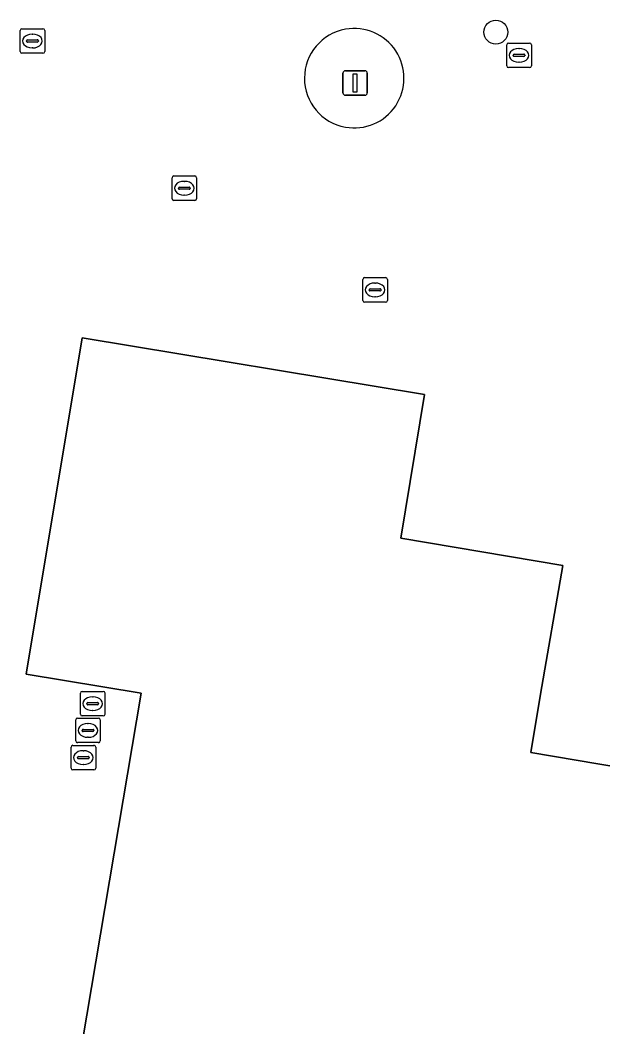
# Model space of a CAD drawing. Extents: x 161258 to 161838, y 380833 to 381727.
# Drawn here: x 161387.54 to 161411.27, y 380962.44 to 381003.45 of the extents above; entities that cross this region are included whole.
import ezdxf

# ---------------------------------------------------------------- set-up
doc = ezdxf.new("R2010")
doc.units = 0
for name, color, linetype in [('IMGEO_Boom', 7, 'Continuous'), ('IMGEO_Erf', 7, 'Continuous'), ('IMGEO_Groenvoorziening', 7, 'Continuous'), ('IMGEO_Kolk', 7, 'Continuous'), ('IMGEO_Lichtmast', 7, 'Continuous'), ('IMGEO_Pand', 7, 'Continuous'), ('IMGEO_Rioolput', 7, 'Continuous')]:
    doc.layers.add(name, color=color, linetype=linetype)

msp = doc.modelspace()

# ---------------------------------------------------------------- linework, layer by layer
at = {"layer": 'IMGEO_Boom'}
msp.add_circle((161406.909, 381002.965), 0.489, dxfattribs=at)
at = {"layer": 'IMGEO_Erf'}
msp.add_lwpolyline([(161389.88, 380960.747), (161392.47, 380976.028), (161387.789, 380976.805), (161390.066, 380990.517), (161404.005, 380988.203), (161403.034, 380982.351), (161409.634, 380981.232), (161408.729, 380975.987), (161408.328, 380973.621), (161419.413, 380971.739)], dxfattribs=at)
for centre, start, end in [((161401.143, 381001.087), 259.6997, 100.0416), ((161401.141, 381001.087), 99.968, 259.7733)]:
    msp.add_arc(centre, 2.025, start, end, dxfattribs=at)
at = {"layer": 'IMGEO_Groenvoorziening'}
for centre, start, end in [((161401.143, 381001.087), 259.6997, 100.0416), ((161401.141, 381001.087), 99.968, 259.7733)]:
    msp.add_arc(centre, 2.025, start, end, dxfattribs=at)
at = {"layer": 'IMGEO_Kolk'}
for p, q in [((161387.612, 381003.103), (161388.464, 381003.103)), ((161387.537, 381002.177), (161387.537, 381003.029)), ((161388.025, 381002.883), (161388.05, 381002.883)), ((161388.538, 381003.029), (161388.538, 381002.177)), ((161387.796, 381002.597), (161387.796, 381002.609)), ((161388.234, 381002.56), (161387.836, 381002.56)), ((161387.839, 381002.646), (161388.237, 381002.646)), ((161388.048, 381002.323), (161388.023, 381002.323)), ((161388.28, 381002.609), (161388.28, 381002.597)), ((161407.354, 381001.595), (161407.354, 381002.447)), ((161407.429, 381002.521), (161408.281, 381002.521)), ((161407.842, 381002.301), (161407.867, 381002.301)), ((161408.355, 381002.447), (161408.355, 381001.595)), ((161388.464, 381002.103), (161387.612, 381002.103)), ((161407.613, 381002.015), (161407.613, 381002.027)), ((161408.051, 381001.978), (161407.653, 381001.978)), ((161407.656, 381002.064), (161408.054, 381002.064)), ((161408.097, 381002.027), (161408.097, 381002.015)), ((161408.281, 381001.521), (161407.429, 381001.521)), ((161407.865, 381001.741), (161407.84, 381001.741)), ((161393.723, 380996.18), (161393.723, 380997.032)), ((161393.798, 380997.106), (161394.65, 380997.106)), ((161394.724, 380997.032), (161394.724, 380996.18)), ((161393.982, 380996.6), (161393.982, 380996.612)), ((161394.42, 380996.563), (161394.022, 380996.563)), ((161394.025, 380996.649), (161394.423, 380996.649)), ((161394.211, 380996.886), (161394.236, 380996.886)), ((161394.466, 380996.612), (161394.466, 380996.6)), ((161394.234, 380996.326), (161394.209, 380996.326)), ((161394.65, 380996.106), (161393.798, 380996.106)), ((161401.492, 380992.036), (161401.492, 380992.888)), ((161401.567, 380992.962), (161402.419, 380992.962)), ((161402.493, 380992.888), (161402.493, 380992.036)), ((161401.751, 380992.456), (161401.751, 380992.468)), ((161401.794, 380992.505), (161402.192, 380992.505)), ((161401.98, 380992.742), (161402.005, 380992.742)), ((161402.235, 380992.468), (161402.235, 380992.456)), ((161402.189, 380992.419), (161401.791, 380992.419)), ((161402.003, 380992.182), (161401.978, 380992.182)), ((161402.419, 380991.962), (161401.567, 380991.962))]:
    msp.add_line(p, q, dxfattribs=at)
for points in [[(161387.612, 381003.103), (161388.464, 381003.103)], [(161387.537, 381002.177), (161387.537, 381003.029)], [(161388.538, 381003.029), (161388.538, 381002.177)], [(161407.354, 381001.595), (161407.354, 381002.447)], [(161407.429, 381002.521), (161408.281, 381002.521)], [(161408.355, 381002.447), (161408.355, 381001.595)], [(161388.464, 381002.103), (161387.612, 381002.103)], [(161408.281, 381001.521), (161407.429, 381001.521)], [(161393.723, 380996.18), (161393.723, 380997.032)], [(161393.798, 380997.106), (161394.65, 380997.106)], [(161394.724, 380997.032), (161394.724, 380996.18)], [(161394.65, 380996.106), (161393.798, 380996.106)], [(161401.492, 380992.036), (161401.492, 380992.888)], [(161401.567, 380992.962), (161402.419, 380992.962)], [(161402.493, 380992.888), (161402.493, 380992.036)], [(161402.419, 380991.962), (161401.567, 380991.962)]]:
    msp.add_lwpolyline(points, dxfattribs=at)
for centre, radius, start, end in [((161387.614, 381003.027), 0.0765, 91.552, 178.448), ((161387.614, 381003.027), 0.0765, 91.552, 178.448), ((161388.462, 381003.027), 0.0765, 1.552, 88.448), ((161388.462, 381003.027), 0.0765, 1.552, 88.448), ((161387.836, 381002.606), 0.0403, 85.8775, 175.7526), ((161387.833, 381002.596), 0.0366, 178.938, 274.7102), ((161388.237, 381002.603), 0.043, 264.8664, 352.4533), ((161388.241, 381002.608), 0.0386, 1.7309, 96.639), ((161407.431, 381002.445), 0.0765, 91.552, 178.448), ((161407.431, 381002.445), 0.0765, 91.552, 178.448), ((161408.279, 381002.445), 0.0765, 1.552, 88.448), ((161408.279, 381002.445), 0.0765, 1.552, 88.448), ((161387.614, 381002.179), 0.0765, 181.552, 268.448), ((161387.614, 381002.179), 0.0765, 181.552, 268.448), ((161388.462, 381002.179), 0.0765, 271.552, 358.448), ((161388.462, 381002.179), 0.0765, 271.552, 358.448), ((161407.653, 381002.024), 0.0403, 85.8775, 175.7526), ((161407.65, 381002.014), 0.0366, 178.938, 274.7102), ((161408.054, 381002.021), 0.043, 264.8664, 352.4533), ((161408.058, 381002.026), 0.0386, 1.7309, 96.639), ((161407.431, 381001.597), 0.0765, 181.552, 268.448), ((161407.431, 381001.597), 0.0765, 181.552, 268.448), ((161408.279, 381001.597), 0.0765, 271.552, 358.448), ((161408.279, 381001.597), 0.0765, 271.552, 358.448), ((161393.8, 380997.03), 0.0765, 91.552, 178.448), ((161393.8, 380997.03), 0.0765, 91.552, 178.448), ((161394.648, 380997.03), 0.0765, 1.552, 88.448), ((161394.648, 380997.03), 0.0765, 1.552, 88.448), ((161394.022, 380996.609), 0.0403, 85.8775, 175.7526), ((161394.019, 380996.599), 0.0366, 178.938, 274.7102), ((161394.423, 380996.606), 0.043, 264.8664, 352.4533), ((161394.427, 380996.611), 0.0386, 1.7309, 96.639), ((161393.8, 380996.182), 0.0765, 181.552, 268.448), ((161393.8, 380996.182), 0.0765, 181.552, 268.448), ((161394.648, 380996.182), 0.0765, 271.552, 358.448), ((161394.648, 380996.182), 0.0765, 271.552, 358.448), ((161401.569, 380992.886), 0.0765, 91.552, 178.448), ((161401.569, 380992.886), 0.0765, 91.552, 178.448), ((161402.417, 380992.886), 0.0765, 1.552, 88.448), ((161402.417, 380992.886), 0.0765, 1.552, 88.448), ((161401.791, 380992.465), 0.0403, 85.8775, 175.7526), ((161401.788, 380992.455), 0.0366, 178.938, 274.7102), ((161402.192, 380992.462), 0.043, 264.8664, 352.4533), ((161402.196, 380992.467), 0.0386, 1.7309, 96.639), ((161401.569, 380992.038), 0.0765, 181.552, 268.448), ((161401.569, 380992.038), 0.0765, 181.552, 268.448), ((161402.417, 380992.038), 0.0765, 271.552, 358.448), ((161402.417, 380992.038), 0.0765, 271.552, 358.448)]:
    msp.add_arc(centre, radius, start, end, dxfattribs=at)
for centre, major_axis, ratio, start_param, end_param in [((161388.024, 381002.603), (-0.387, 0.002), 0.722429, 4.712389, 7.853982), ((161388.049, 381002.603), (-0.39, 0.002), 0.717154, 1.570796, 4.712389), ((161407.841, 381002.021), (-0.387, 0.002), 0.722429, 4.712389, 7.853982), ((161407.866, 381002.021), (-0.39, 0.002), 0.717154, 1.570796, 4.712389), ((161394.21, 380996.606), (-0.387, 0.002), 0.722429, 4.712389, 7.853982), ((161394.235, 380996.606), (-0.39, 0.002), 0.717154, 1.570796, 4.712389), ((161401.979, 380992.462), (-0.387, 0.002), 0.722429, 4.712389, 7.853982), ((161402.004, 380992.462), (-0.39, 0.002), 0.717154, 1.570796, 4.712389)]:
    msp.add_ellipse(centre, major_axis=major_axis, ratio=ratio, start_param=start_param, end_param=end_param, dxfattribs=at)
at = {"layer": 'IMGEO_Lichtmast'}
for p, q in [((161400.684, 381000.494), (161400.684, 381001.294)), ((161400.684, 381001.294), (161400.684, 381000.494)), ((161400.784, 381001.394), (161401.574, 381001.394)), ((161401.574, 381001.394), (161400.784, 381001.394)), ((161401.674, 381001.294), (161401.674, 381000.494)), ((161401.674, 381000.494), (161401.674, 381001.294)), ((161401.574, 381000.394), (161400.784, 381000.394)), ((161400.784, 381000.394), (161401.574, 381000.394))]:
    msp.add_line(p, q, dxfattribs=at)
msp.add_lwpolyline([(161401.104, 381001.269), (161401.254, 381001.269), (161401.254, 381000.519), (161401.104, 381000.519), (161401.104, 381001.269)], dxfattribs=at)
for centre, start, end in [((161400.784, 381001.294), 90, 180), ((161400.784, 381001.294), 90, 180), ((161401.574, 381001.294), 0, 90), ((161401.574, 381001.294), 360, 90), ((161400.784, 381000.494), 180, 270), ((161400.784, 381000.494), 180, 270), ((161401.574, 381000.494), 270, 0), ((161401.574, 381000.494), 270, 0)]:
    msp.add_arc(centre, 0.1, start, end, dxfattribs=at)
at = {"layer": 'IMGEO_Pand'}
msp.add_lwpolyline([(161419.413, 380971.739), (161408.328, 380973.621), (161408.729, 380975.987), (161409.634, 380981.232), (161403.034, 380982.351), (161404.005, 380988.203), (161390.066, 380990.517), (161387.789, 380976.805), (161392.47, 380976.028), (161389.88, 380960.747)], dxfattribs=at)
at = {"layer": 'IMGEO_Rioolput'}
for p, q in [((161389.992, 380975.179), (161389.992, 380976.031)), ((161390.067, 380976.105), (161390.919, 380976.105)), ((161390.993, 380976.031), (161390.993, 380975.179)), ((161390.251, 380975.599), (161390.251, 380975.611)), ((161390.294, 380975.648), (161390.692, 380975.648)), ((161390.48, 380975.885), (161390.505, 380975.885)), ((161390.735, 380975.611), (161390.735, 380975.599)), ((161390.689, 380975.562), (161390.291, 380975.562)), ((161390.503, 380975.325), (161390.478, 380975.325)), ((161389.799, 380974.091), (161389.799, 380974.943)), ((161389.874, 380975.017), (161390.726, 380975.017)), ((161390.919, 380975.105), (161390.067, 380975.105)), ((161390.287, 380974.797), (161390.312, 380974.797)), ((161390.8, 380974.943), (161390.8, 380974.091)), ((161390.058, 380974.511), (161390.058, 380974.523)), ((161390.496, 380974.474), (161390.098, 380974.474)), ((161390.101, 380974.56), (161390.499, 380974.56)), ((161390.542, 380974.523), (161390.542, 380974.511)), ((161390.726, 380974.017), (161389.874, 380974.017)), ((161390.31, 380974.237), (161390.285, 380974.237)), ((161389.612, 380972.982), (161389.612, 380973.834)), ((161389.687, 380973.908), (161390.539, 380973.908)), ((161390.1, 380973.688), (161390.125, 380973.688)), ((161390.613, 380973.834), (161390.613, 380972.982)), ((161389.871, 380973.402), (161389.871, 380973.414)), ((161390.309, 380973.365), (161389.911, 380973.365)), ((161389.914, 380973.451), (161390.312, 380973.451)), ((161390.355, 380973.414), (161390.355, 380973.402)), ((161390.539, 380972.908), (161389.687, 380972.908)), ((161390.123, 380973.128), (161390.098, 380973.128))]:
    msp.add_line(p, q, dxfattribs=at)
for points in [[(161389.992, 380975.179), (161389.992, 380976.031)], [(161390.067, 380976.105), (161390.919, 380976.105)], [(161390.993, 380976.031), (161390.993, 380975.179)], [(161389.799, 380974.091), (161389.799, 380974.943)], [(161389.874, 380975.017), (161390.726, 380975.017)], [(161390.919, 380975.105), (161390.067, 380975.105)], [(161390.8, 380974.943), (161390.8, 380974.091)], [(161390.726, 380974.017), (161389.874, 380974.017)], [(161389.612, 380972.982), (161389.612, 380973.834)], [(161389.687, 380973.908), (161390.539, 380973.908)], [(161390.613, 380973.834), (161390.613, 380972.982)], [(161390.539, 380972.908), (161389.687, 380972.908)]]:
    msp.add_lwpolyline(points, dxfattribs=at)
for centre, radius, start, end in [((161390.069, 380976.029), 0.0765, 91.552, 178.448), ((161390.069, 380976.029), 0.0765, 91.552, 178.448), ((161390.917, 380976.029), 0.0765, 1.552, 88.448), ((161390.917, 380976.029), 0.0765, 1.552, 88.448), ((161390.291, 380975.608), 0.0403, 85.8775, 175.7526), ((161390.696, 380975.61), 0.0386, 1.7309, 96.639), ((161390.288, 380975.598), 0.0366, 178.938, 274.7102), ((161390.692, 380975.605), 0.043, 264.8664, 352.4533), ((161389.876, 380974.941), 0.0765, 91.552, 178.448), ((161389.876, 380974.941), 0.0765, 91.552, 178.448), ((161390.069, 380975.181), 0.0765, 181.552, 268.448), ((161390.069, 380975.181), 0.0765, 181.552, 268.448), ((161390.724, 380974.941), 0.0765, 1.552, 88.448), ((161390.724, 380974.941), 0.0765, 1.552, 88.448), ((161390.917, 380975.181), 0.0765, 271.552, 358.448), ((161390.917, 380975.181), 0.0765, 271.552, 358.448), ((161390.098, 380974.52), 0.0403, 85.8775, 175.7526), ((161390.095, 380974.51), 0.0366, 178.938, 274.7102), ((161390.499, 380974.517), 0.043, 264.8664, 352.4533), ((161390.503, 380974.522), 0.0386, 1.7309, 96.639), ((161389.876, 380974.093), 0.0765, 181.552, 268.448), ((161389.876, 380974.093), 0.0765, 181.552, 268.448), ((161390.724, 380974.093), 0.0765, 271.552, 358.448), ((161390.724, 380974.093), 0.0765, 271.552, 358.448), ((161389.689, 380973.832), 0.0765, 91.552, 178.448), ((161389.689, 380973.832), 0.0765, 91.552, 178.448), ((161390.537, 380973.832), 0.0765, 1.552, 88.448), ((161390.537, 380973.832), 0.0765, 1.552, 88.448), ((161389.911, 380973.411), 0.0403, 85.8775, 175.7526), ((161389.908, 380973.401), 0.0366, 178.938, 274.7102), ((161390.312, 380973.408), 0.043, 264.8664, 352.4533), ((161390.316, 380973.413), 0.0386, 1.7309, 96.639), ((161389.689, 380972.984), 0.0765, 181.552, 268.448), ((161389.689, 380972.984), 0.0765, 181.552, 268.448), ((161390.537, 380972.984), 0.0765, 271.552, 358.448), ((161390.537, 380972.984), 0.0765, 271.552, 358.448)]:
    msp.add_arc(centre, radius, start, end, dxfattribs=at)
for centre, major_axis, ratio, start_param, end_param in [((161390.479, 380975.605), (-0.387, 0.002), 0.722429, 4.712389, 7.853982), ((161390.504, 380975.605), (-0.39, 0.002), 0.717154, 1.570796, 4.712389), ((161390.286, 380974.517), (-0.387, 0.002), 0.722429, 4.712389, 7.853982), ((161390.311, 380974.517), (-0.39, 0.002), 0.717154, 1.570796, 4.712389), ((161390.099, 380973.408), (-0.387, 0.002), 0.722429, 4.712389, 7.853982), ((161390.124, 380973.408), (-0.39, 0.002), 0.717154, 1.570796, 4.712389)]:
    msp.add_ellipse(centre, major_axis=major_axis, ratio=ratio, start_param=start_param, end_param=end_param, dxfattribs=at)

doc.saveas('drawing.dxf')
